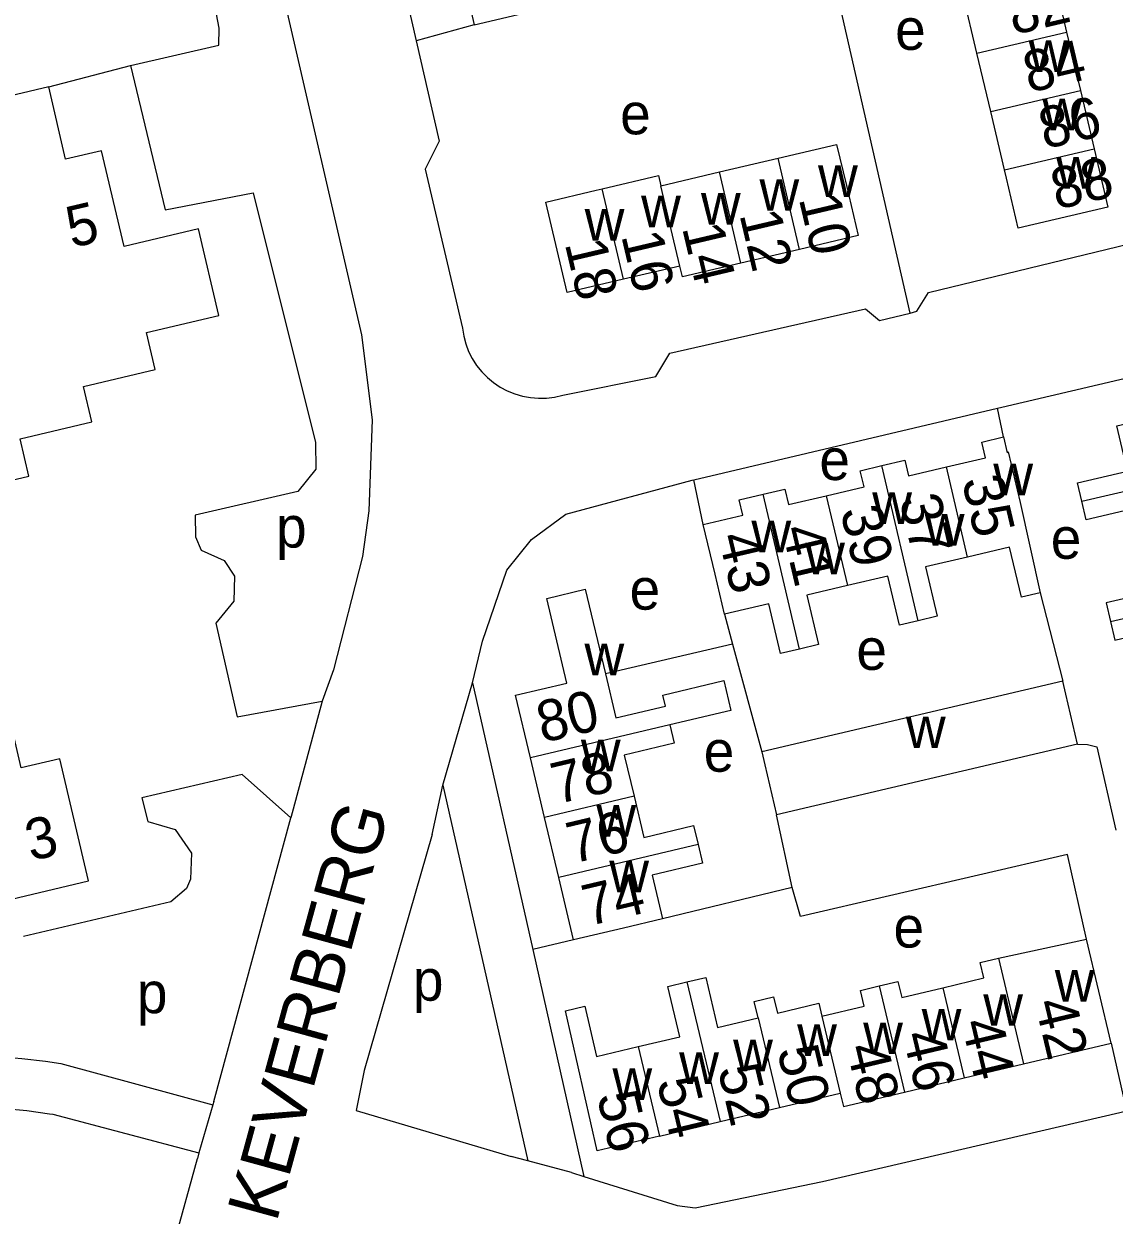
# Model space of a CAD drawing. Extents: x 157646 to 159241, y 379213 to 381217.
# Drawn here: x 158754.8 to 158860.9, y 380857.1 to 380973 of the extents above; entities that cross this region are included whole.
import ezdxf

# ---------------------------------------------------------------- set-up
doc = ezdxf.new("R2010")
doc.units = 0
for name, color, linetype in [('BLT_Basislijn', 7, 'Continuous'), ('BLT_Bebouwing', 7, 'Continuous'), ('BLT_Centroide', 7, 'Continuous'), ('BLT_Huisnummer', 7, 'Continuous'), ('BLT_Huisnummer_ tussenligend', 7, 'Continuous'), ('BLT_Huisnummer_reeks', 7, 'Continuous'), ('BLT_Onderverdeling_panden', 7, 'Continuous'), ('BLT_Straatnaam', 7, 'Continuous')]:
    doc.layers.add(name, color=color, linetype=linetype)

msp = doc.modelspace()

# ---------------------------------------------------------------- linework, layer by layer
at = {"layer": 'BLT_Basislijn'}
for p, q in [((158841.04, 380944.83), (158833.99, 380975.74)), ((158798.65, 380972.87), (158793, 380971.31)), ((158757.25, 380966.83), (158765.22, 380968.92)), ((158820.01, 380928.61), (158849.55, 380935.58)), ((158850.12, 380932.77), (158849.55, 380935.58)), ((158820.92, 380924.27), (158820.01, 380928.61)), ((158853.7, 380917.6), (158855.89, 380909.01)), ((158822.98, 380915.54), (158823.78, 380912.6)), ((158823.78, 380912.6), (158811.4, 380909.71)), ((158823.78, 380912.6), (158826.62, 380902.15)), ((158798.47, 380908.85), (158804.33, 380882.91)), ((158783.86, 380907.05), (158780.81, 380895.7)), ((158795.59, 380898.88), (158803.85, 380862.35)), ((158829.58, 380888.92), (158828.05, 380896.01)), ((158773.3, 380868.1), (158780.81, 380895.7)), ((158829.58, 380888.92), (158816.97, 380885.88)), ((158808.3, 380883.83), (158804.33, 380882.91)), ((158804.33, 380882.91), (158809.32, 380860.83)), ((158860.6, 380873.8), (158862.1, 380867.19)), ((158758.44, 380871.81), (158773.21, 380867.8)), ((158773.21, 380867.8), (158771.87, 380863.11)), ((158773.3, 380868.1), (158773.21, 380867.8)), ((158757.65, 380866.87), (158771.87, 380863.11)), ((158750.2, 380784.71), (158771.71, 380862.55)), ((158771.87, 380863.11), (158771.71, 380862.55)), ((158803.85, 380862.35), (158802.25, 380862.77)), ((158808.1, 380861.21), (158803.85, 380862.35)), ((158808.1, 380861.21), (158809.32, 380860.83))]:
    msp.add_line(p, q, dxfattribs=at)
for points in [[(158784.52, 381005.45), (158785.04, 380999.43), (158787.31, 380988.55), (158789.35, 380987.18), (158793, 380971.31)], [(158765.22, 380968.92), (158773.8, 380970.91), (158773.83, 380972.55), (158773.23, 380975.83), (158779.67, 380977.43)], [(158779.67, 380977.43), (158787.67, 380942.72), (158788.71, 380934.45), (158788.39, 380925.59), (158787.79, 380921.15), (158784.95, 380910.1), (158783.86, 380907.05)], [(158793, 380971.31), (158795.24, 380961.56), (158793.88, 380958.84), (158797.49, 380943.36)], [(158765.22, 380968.92), (158768.58, 380954.88), (158777.15, 380956.52), (158783.22, 380932.22), (158783.25, 380929.64), (158781.5, 380927.45), (158771.49, 380925.17), (158771.54, 380923.05), (158772.08, 380921.75), (158774.31, 380920.76), (158775.33, 380919.24), (158775.26, 380916.79), (158773.51, 380914.65), (158775.58, 380905.55), (158783.86, 380907.05)], [(158841.04, 380944.83), (158841.71, 380945), (158842.85, 380946.82), (158862.34, 380951.58), (158864.61, 380950.44), (158867.17, 380951.05)], [(158807.26, 380936.84), (158816.32, 380938.65), (158817.68, 380940.92), (158836.72, 380945.23), (158838.08, 380944.09), (158841.04, 380944.83)], [(158797.49, 380943.36), (158797.62, 380942.58), (158797.82, 380941.83), (158798.1, 380941.1), (158798.46, 380940.4), (158798.88, 380939.74), (158799.37, 380939.12), (158799.92, 380938.57), (158800.52, 380938.07), (158801.17, 380937.63), (158801.86, 380937.26), (158802.59, 380936.96), (158803.34, 380936.74), (158804.11, 380936.6), (158804.89, 380936.54), (158805.67, 380936.55), (158806.45, 380936.65), (158807.26, 380936.84)], [(158849.55, 380935.58), (158849.97, 380935.68), (158872.94, 380941.04)], [(158798.47, 380908.85), (158799.45, 380912.9), (158801.83, 380919.81), (158804.22, 380922.81), (158807.56, 380925.25), (158819.85, 380928.57), (158820.01, 380928.61)], [(158795.59, 380898.88), (158798.47, 380908.85)], [(158857.33, 380902.87), (158858.31, 380902.85), (158859.21, 380902.63), (158861.07, 380894.52)], [(158780.81, 380895.7), (158776.06, 380899.92), (158766.32, 380897.66), (158766.89, 380895.35), (158769.54, 380894.58), (158771.13, 380892.28), (158771.03, 380889.74), (158770.65, 380888.85), (158769.12, 380887.54), (158754.8, 380884.17)], [(158794.56, 380894.09), (158795.59, 380898.88)], [(158794.56, 380894.09), (158787.95, 380871.13), (158787.15, 380867.23), (158802.25, 380862.77)], [(158858.2, 380883.92), (158856.34, 380892.13), (158830.39, 380886.12), (158829.58, 380888.92)], [(158731.91, 380870.61), (158734.14, 380871.13), (158736.39, 380871.58), (158738.65, 380871.95), (158740.92, 380872.24), (158743.21, 380872.45), (158745.5, 380872.58), (158747.79, 380872.63), (158750.08, 380872.6), (158752.37, 380872.49), (158754.65, 380872.3), (158756.93, 380872.03), (158758.44, 380871.81)], [(158735.41, 380866.29), (158737.57, 380866.71), (158739.75, 380867.05), (158741.93, 380867.32), (158744.13, 380867.5), (158746.33, 380867.6), (158748.54, 380867.63), (158750.74, 380867.57), (158752.94, 380867.43), (158755.13, 380867.22), (158757.32, 380866.92), (158757.65, 380866.87)], [(158809.32, 380860.83), (158818.38, 380858), (158820.13, 380857.76), (158832.52, 380860.33), (158861.44, 380867.04), (158862.1, 380867.19)]]:
    msp.add_lwpolyline(points, dxfattribs=at)
at = {"layer": 'BLT_Bebouwing'}
for p, q in [((158797.34, 380978.4), (158798.65, 380972.87)), ((158854.93, 380977.84), (158856.27, 380972.16)), ((158856.27, 380972.16), (158857.61, 380966.49)), ((158848.89, 380964.43), (158847.55, 380970.1)), ((158857.61, 380966.49), (158858.95, 380960.81)), ((158850.23, 380958.75), (158848.89, 380964.43)), ((158822.5, 380958.56), (158828.21, 380959.9)), ((158816.8, 380957.22), (158822.5, 380958.56)), ((158830.29, 380951.02), (158824.59, 380949.68)), ((158818.64, 380949.4), (158813.17, 380948.12)), ((158855.89, 380909.01), (158826.62, 380902.15)), ((158857.33, 380902.87), (158828.05, 380896.01)), ((158805.48, 380895.75), (158804.11, 380901.56)), ((158806.86, 380889.92), (158805.48, 380895.75)), ((158808.3, 380883.83), (158806.86, 380889.92)), ((158860.6, 380873.8), (158858.2, 380883.92)), ((158852.09, 380871.77), (158860.6, 380873.8)), ((158846.32, 380870.4), (158852.09, 380871.77)), ((158840.49, 380869.02), (158846.32, 380870.4)), ((158828.33, 380867.52), (158834.25, 380868.93)), ((158822.56, 380866.15), (158828.33, 380867.52)), ((158816.67, 380864.75), (158822.56, 380866.15))]:
    msp.add_line(p, q, dxfattribs=at)
for points in [[(158847.55, 380970.1), (158846.21, 380975.78), (158848.36, 380976.29)], [(158798.65, 380972.87), (158807.34, 380974.93)], [(158757.25, 380966.83), (158746.57, 380964.32), (158748.28, 380957.07), (158745.23, 380956.35), (158741.9, 380970.5)], [(158736.9, 380928.32), (158747.03, 380930.71), (158747.85, 380927.21), (158755.32, 380928.97), (158754.47, 380932.58), (158761.46, 380934.23), (158760.64, 380937.69), (158767.61, 380939.33), (158766.76, 380942.93), (158773.81, 380944.59), (158771.82, 380953.02), (158764.59, 380951.32), (158762.4, 380960.61), (158758.9, 380959.79), (158757.25, 380966.83)], [(158828.21, 380959.9), (158833.9, 380961.24), (158834.85, 380957.23), (158835.99, 380952.36), (158830.29, 380951.02)], [(158858.95, 380960.81), (158860.29, 380955.14), (158851.57, 380953.08), (158850.42, 380957.95), (158850.23, 380958.75)], [(158811.1, 380956.92), (158816.57, 380958.2), (158816.8, 380957.22)], [(158813.17, 380948.12), (158807.69, 380946.83), (158805.62, 380955.63), (158810.5, 380956.78), (158811.1, 380956.92)], [(158824.59, 380949.68), (158818.89, 380948.34), (158818.64, 380949.4)], [(158857.76, 380926.52), (158857.34, 380928.32), (158862.2, 380929.46), (158861.17, 380933.86), (158869.93, 380935.9), (158871.38, 380929.7)], [(158844.58, 380929.85), (158848.37, 380930.74), (158848.01, 380932.27), (158850.12, 380932.77)], [(158850.12, 380932.77), (158850.49, 380931.22), (158850.6, 380931.33), (158851.76, 380926.38), (158853.7, 380917.6)], [(158832.89, 380927.06), (158836.57, 380927.92), (158836.2, 380929.49), (158838.29, 380929.98)], [(158838.29, 380929.98), (158840.53, 380930.5), (158840.89, 380928.98), (158844.58, 380929.85)], [(158826.74, 380927.21), (158828.86, 380927.7), (158829.21, 380926.19), (158832.89, 380927.06)], [(158820.92, 380924.27), (158824.76, 380925.17), (158824.41, 380926.66), (158826.74, 380927.21)], [(158863.95, 380921.8), (158863, 380925.85), (158858.18, 380924.72), (158857.76, 380926.52)], [(158822.98, 380915.54), (158822.07, 380919.41), (158820.92, 380924.27)], [(158853.7, 380917.6), (158851.88, 380917.17), (158850.73, 380922.04), (158846.64, 380921.08)], [(158863.95, 380921.8), (158864.9, 380917.75), (158860.11, 380916.63), (158860.53, 380914.82)], [(158846.64, 380921.08), (158842.55, 380920.12), (158843.68, 380915.33), (158841.84, 380914.89)], [(158841.84, 380914.89), (158840, 380914.46), (158838.87, 380919.24), (158834.95, 380918.32)], [(158834.95, 380918.32), (158831, 380917.39), (158832.13, 380912.58), (158830.29, 380912.14)], [(158804.11, 380901.56), (158802.67, 380907.64), (158807.65, 380908.82), (158805.7, 380917.06), (158809.45, 380917.95), (158811.4, 380909.71)], [(158830.29, 380912.14), (158828.45, 380911.71), (158827.31, 380916.55), (158822.98, 380915.54)], [(158860.53, 380914.82), (158860.96, 380913), (158865.77, 380914.13), (158866.7, 380910.14)], [(158720.63, 380902.29), (158724.19, 380903.13), (158726.7, 380892.5), (158733.82, 380894.18), (158734.62, 380890.75), (158744.96, 380893.18), (158745.78, 380889.66), (158752.8, 380891.32), (158753.63, 380887.81), (158761.12, 380889.58), (158758.33, 380901.46), (158754.58, 380900.58), (158752.37, 380909.99), (158741.85, 380907.52)], [(158811.4, 380909.71), (158812.41, 380905.43), (158817.26, 380906.57), (158817, 380907.65), (158822.94, 380909.06), (158823.62, 380906.17), (158817.68, 380904.77)], [(158857.33, 380902.87), (158856.19, 380907.74), (158855.89, 380909.01)], [(158817.68, 380904.77), (158818.11, 380902.97), (158813.24, 380901.82), (158814.19, 380897.81)], [(158826.62, 380902.15), (158826.9, 380900.87), (158828.05, 380896.01)], [(158814.19, 380897.81), (158815.13, 380893.81), (158819.99, 380894.96), (158820.43, 380893.12)], [(158820.43, 380893.12), (158820.86, 380891.29), (158815.96, 380890.13), (158816.97, 380885.88)], [(158816.97, 380885.88), (158813.17, 380884.98), (158808.3, 380883.83)], [(158849.64, 380882.07), (158858.2, 380883.92)], [(158844.23, 380879.18), (158848.23, 380880.13), (158847.87, 380881.65), (158849.64, 380882.07)], [(158819.33, 380879.75), (158821.17, 380880.18), (158822.32, 380875.31), (158826.26, 380876.25)], [(158838.03, 380879.35), (158839.86, 380879.78), (158840.23, 380878.23), (158844.23, 380879.18)], [(158814.6, 380873.46), (158818.65, 380874.42), (158817.49, 380879.31), (158819.33, 380879.75)], [(158832.47, 380876.42), (158836.57, 380877.39), (158836.21, 380878.91), (158838.03, 380879.35)], [(158826.26, 380876.25), (158825.88, 380877.83), (158827.77, 380878.28), (158828.14, 380876.71), (158832.17, 380877.67), (158832.47, 380876.42)], [(158816.67, 380864.75), (158810.59, 380863.31), (158807.51, 380876.93), (158809.4, 380877.38), (158810.55, 380872.5), (158814.6, 380873.46)], [(158834.25, 380868.93), (158834.55, 380867.61), (158840.49, 380869.02)]]:
    msp.add_lwpolyline(points, dxfattribs=at)
at = {"layer": 'BLT_Onderverdeling_panden'}
for p, q in [((158847.55, 380970.1), (158856.27, 380972.16)), ((158848.89, 380964.43), (158857.61, 380966.49)), ((158830.29, 380951.02), (158828.21, 380959.9)), ((158850.23, 380958.75), (158858.95, 380960.81)), ((158824.59, 380949.68), (158822.5, 380958.56)), ((158813.17, 380948.12), (158811.1, 380956.92)), ((158818.64, 380949.4), (158816.8, 380957.22)), ((158841.84, 380914.89), (158838.29, 380929.98)), ((158846.64, 380921.08), (158844.58, 380929.85)), ((158857.76, 380926.52), (158871.38, 380929.7)), ((158830.29, 380912.14), (158826.74, 380927.21)), ((158832.89, 380927.06), (158834.95, 380918.32)), ((158860.53, 380914.82), (158874.12, 380917.99)), ((158817.68, 380904.77), (158804.11, 380901.56)), ((158814.19, 380897.81), (158805.48, 380895.75)), ((158820.43, 380893.12), (158806.86, 380889.92)), ((158849.64, 380882.07), (158852.09, 380871.77)), ((158819.33, 380879.75), (158822.56, 380866.15)), ((158838.03, 380879.35), (158840.49, 380869.02)), ((158844.23, 380879.18), (158846.32, 380870.4)), ((158832.47, 380876.42), (158834.25, 380868.93)), ((158826.26, 380876.25), (158828.33, 380867.52)), ((158814.6, 380873.46), (158816.67, 380864.75))]:
    msp.add_line(p, q, dxfattribs=at)

# ---------------------------------------------------------------- texts
at = {"layer": 'BLT_Centroide'}
for s, p in [('e', (158839.59, 380970.44)), ('w', (158852.58, 380968.28)), ('w', (158853.91, 380962.62)), ('e', (158812.84, 380962.22)), ('w', (158855.26, 380956.94)), ('w', (158832.09, 380956.12)), ('w', (158826.39, 380954.78)), ('w', (158820.7, 380953.44)), ('w', (158814.88, 380953.17)), ('w', (158809.39, 380951.88)), ('e', (158832.22, 380928.58)), ('w', (158849.14, 380927.09)), ('w', (158837.36, 380924.31)), ('p', (158779.37, 380922.01)), ('w', (158842.47, 380922.19)), ('w', (158825.61, 380921.55)), ('e', (158854.73, 380920.92)), ('w', (158830.84, 380919.42)), ('e', (158813.76, 380915.97)), ('w', (158809.37, 380909.59)), ('e', (158835.82, 380910.11)), ('w', (158840.64, 380902.5)), ('w', (158809.02, 380900.25)), ('e', (158820.97, 380900.2)), ('w', (158810.53, 380893.88)), ('w', (158811.78, 380888.47)), ('e', (158839.43, 380883.09)), ('p', (158792.68, 380877.92)), ('p', (158765.83, 380876.7)), ('w', (158855.12, 380877.84)), ('w', (158848.16, 380875.48)), ('w', (158842.17, 380874.05)), ('w', (158830.06, 380872.55)), ('w', (158836.48, 380872.72)), ('w', (158823.83, 380871.05)), ('w', (158818.58, 380869.81)), ('w', (158812.09, 380868.27))]:
    msp.add_text(s, height=4, dxfattribs=at).set_placement(p)
at = {"layer": 'BLT_Huisnummer'}
for s, rotation, p in [('82', 13.2764, (158851.09, 380971.87)), ('88', 13.2797, (158855.29, 380954.87)), ('10', 283.2225, (158830.2, 380955.97)), ('14', 283.2176, (158818.85, 380953.14)), ('18', 283.2246, (158807.44, 380951.6)), ('35', 283.2391, (158846.06, 380928.56)), ('39', 283.2388, (158834.24, 380925.62)), ('43', 283.2504, (158822.38, 380923.07)), ('80', 13.3106, (158805.27, 380902.99)), ('74', 13.3193, (158809.71, 380885.16)), ('42', 283.3561, (158853.16, 380877.72)), ('46', 283.3561, (158840.3, 380874.58)), ('50', 283.3561, (158828.09, 380873.12)), ('56', 283.3561, (158810.56, 380868.67))]:
    msp.add_text(s, height=4, rotation=rotation, dxfattribs=at).set_placement(p)
at = {"layer": 'BLT_Huisnummer_ tussenligend'}
for s, rotation, p in [('84', 13.2764, (158852.6, 380966.24)), ('86', 13.2764, (158854.12, 380960.76)), ('12', 283.2225, (158824.43, 380954.43)), ('16', 283.2176, (158812.93, 380952.37)), ('37', 283.2391, (158839.98, 380926.75)), ('41', 283.2388, (158828.56, 380923.81)), ('78', 13.3193, (158806.68, 380897.03)), ('76', 13.3193, (158808.19, 380891.24)), ('44', 283.3561, (158846.01, 380875.76)), ('48', 283.3561, (158834.83, 380873.35)), ('52', 283.3561, (158822.32, 380871.28)), ('54', 283.3561, (158816.39, 380870.07))]:
    msp.add_text(s, height=4, rotation=rotation, dxfattribs=at).set_placement(p)
at = {"layer": 'BLT_Huisnummer_reeks'}
for s, rotation, p in [('5', 13.2524, (158759.49, 380951.15)), ('3', 13.2423, (158755.52, 380891.49))]:
    msp.add_text(s, height=4, rotation=rotation, dxfattribs=at).set_placement(p)
at = {"layer": 'BLT_Straatnaam'}
msp.add_text('KEVERBERG', height=5, rotation=74.6846, dxfattribs=at).set_placement((158779.4, 380856.26))

doc.saveas('drawing.dxf')
